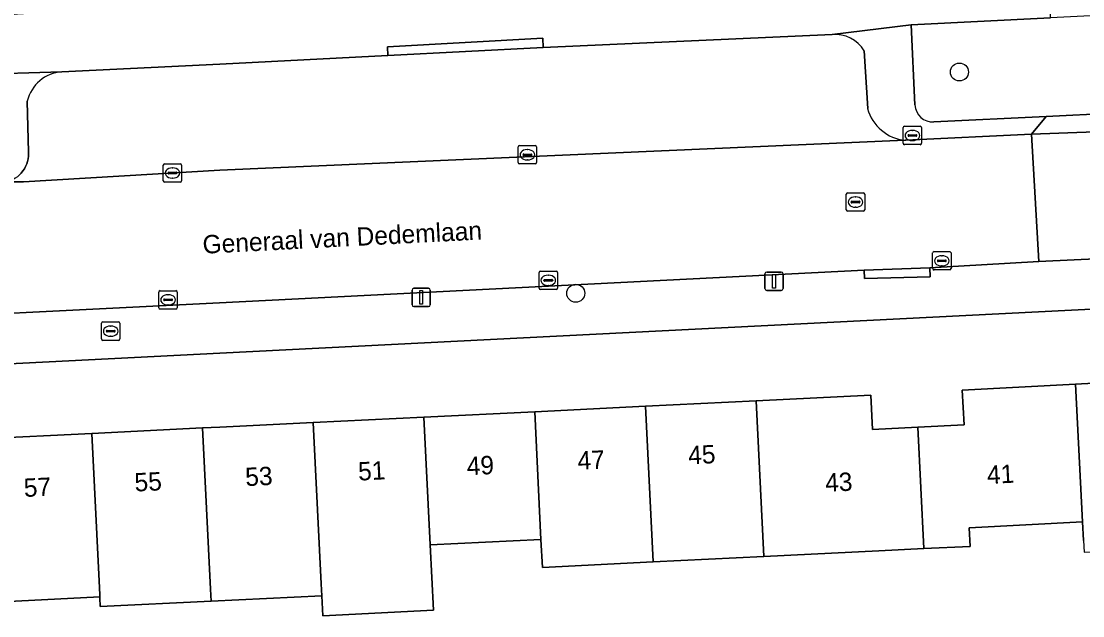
# Model space of a CAD drawing. Extents: x 161084 to 161928, y 385354 to 386522.
# Drawn here: x 161489.2 to 161547, y 386226.4 to 386258.7 of the extents above; entities that cross this region are included whole.
import ezdxf

# ---------------------------------------------------------------- set-up
doc = ezdxf.new("R2010")
doc.units = 0
for name, color, linetype in [('IMGEO_Boom', 7, 'Continuous'), ('IMGEO_Brandkraan', 7, 'Continuous'), ('IMGEO_Erf', 7, 'Continuous'), ('IMGEO_Groenvoorziening', 7, 'Continuous'), ('IMGEO_Kolk', 7, 'Continuous'), ('IMGEO_Lichtmast', 7, 'Continuous'), ('IMGEO_Openbare_ruimte_label', 7, 'Continuous'), ('IMGEO_Pand', 7, 'Continuous'), ('IMGEO_Pand_nummerreeks', 7, 'Continuous'), ('IMGEO_Parkeervlak_open', 7, 'Continuous'), ('IMGEO_Rijbaan_lokaal_open', 7, 'Continuous'), ('IMGEO_Rioolput', 7, 'Continuous'), ('IMGEO_Voetpad_open', 7, 'Continuous')]:
    doc.layers.add(name, color=color, linetype=linetype)

msp = doc.modelspace()

# ---------------------------------------------------------------- linework, layer by layer
at = {"layer": 'IMGEO_Boom'}
for centre in [(161540.301, 386255.98), (161519.397, 386243.927)]:
    msp.add_circle(centre, 0.489, dxfattribs=at)
at = {"layer": 'IMGEO_Brandkraan'}
for p, q in [((161493.559, 386241.439), (161493.559, 386242.291)), ((161493.634, 386242.365), (161494.486, 386242.365)), ((161493.818, 386241.859), (161493.818, 386241.871)), ((161494.256, 386241.822), (161493.858, 386241.822)), ((161493.861, 386241.908), (161494.259, 386241.908)), ((161494.047, 386242.145), (161494.072, 386242.145)), ((161494.302, 386241.871), (161494.302, 386241.859)), ((161494.56, 386242.291), (161494.56, 386241.439)), ((161494.486, 386241.365), (161493.634, 386241.365)), ((161494.07, 386241.585), (161494.045, 386241.585))]:
    msp.add_line(p, q, dxfattribs=at)
for points in [[(161493.559, 386241.439), (161493.559, 386242.291)], [(161493.634, 386242.365), (161494.486, 386242.365)], [(161494.56, 386242.291), (161494.56, 386241.439)], [(161494.486, 386241.365), (161493.634, 386241.365)]]:
    msp.add_lwpolyline(points, dxfattribs=at)
for centre, radius, start, end in [((161493.636, 386242.289), 0.0765, 91.55205, 178.44795), ((161493.636, 386242.289), 0.0765, 91.55205, 178.44795), ((161493.858, 386241.868), 0.0403, 85.87752, 175.75265), ((161493.855, 386241.858), 0.0366, 178.93798, 274.71019), ((161494.259, 386241.865), 0.043, 264.86636, 352.45326), ((161494.263, 386241.87), 0.0386, 1.73085, 96.63898), ((161494.484, 386242.289), 0.0765, 1.55205, 88.44795), ((161494.484, 386242.289), 0.0765, 1.55205, 88.44795), ((161493.636, 386241.441), 0.0765, 181.55205, 268.44795), ((161493.636, 386241.441), 0.0765, 181.55205, 268.44795), ((161494.484, 386241.441), 0.0765, 271.55205, 358.44795), ((161494.484, 386241.441), 0.0765, 271.55205, 358.44795)]:
    msp.add_arc(centre, radius, start, end, dxfattribs=at)
for centre, major_axis, ratio, start_param, end_param in [((161494.046, 386241.865), (-0.387, 0.002), 0.722429, 4.712389, 7.853982), ((161494.071, 386241.865), (-0.39, 0.002), 0.717154, 1.570796, 4.712389)]:
    msp.add_ellipse(centre, major_axis=major_axis, ratio=ratio, start_param=start_param, end_param=end_param, dxfattribs=at)
at = {"layer": 'IMGEO_Erf'}
for points in [[(161596.398, 386245.532), (161500, 386240.657), (161421.631, 386236.693)], [(161486.997, 386236), (161493.03, 386236.295), (161499.062, 386236.591), (161500, 386236.637), (161505.095, 386236.887), (161511.128, 386237.182), (161517.161, 386237.478), (161523.193, 386237.774), (161529.226, 386238.069), (161535.465, 386238.375), (161535.557, 386236.517), (161538.03, 386236.638), (161540.55, 386236.761), (161540.452, 386238.659), (161546.618, 386238.982), (161552.65, 386239.297)], [(161547.065, 386230.468), (161547.01, 386231.484), (161540.839, 386231.15), (161540.891, 386230.143), (161538.355, 386230.018), (161535.914, 386229.898), (161529.642, 386229.591), (161523.609, 386229.295), (161517.577, 386228.999), (161517.502, 386230.52), (161511.469, 386230.224), (161511.643, 386226.659), (161505.611, 386226.363), (161505.558, 386227.452), (161499.525, 386227.156), (161493.493, 386226.86), (161493.469, 386227.344), (161493.467, 386227.388), (161487.434, 386227.092)]]:
    msp.add_lwpolyline(points, dxfattribs=at)
at = {"layer": 'IMGEO_Groenvoorziening'}
for points in [[(161553.066, 386254.722), (161552.88, 386259.307), (161545.271, 386258.933), (161537.662, 386258.558), (161537.877, 386254.185)], [(161538.899, 386253.258), (161545.024, 386253.558), (161552.328, 386253.915)]]:
    msp.add_lwpolyline(points, dxfattribs=at)
msp.add_arc((161538.852, 386254.233), 0.976, 182.80654, 272.77457, dxfattribs=at)
at = {"layer": 'IMGEO_Kolk'}
for p, q in [((161537.239, 386252.097), (161537.239, 386252.949)), ((161537.314, 386253.023), (161538.166, 386253.023)), ((161537.727, 386252.803), (161537.752, 386252.803)), ((161538.24, 386252.949), (161538.24, 386252.097)), ((161537.498, 386252.517), (161537.498, 386252.529)), ((161537.936, 386252.48), (161537.538, 386252.48)), ((161537.541, 386252.566), (161537.939, 386252.566)), ((161537.75, 386252.243), (161537.725, 386252.243)), ((161537.982, 386252.529), (161537.982, 386252.517)), ((161516.261, 386251.045), (161516.261, 386251.897)), ((161516.336, 386251.971), (161517.188, 386251.971)), ((161516.749, 386251.751), (161516.774, 386251.751)), ((161517.262, 386251.897), (161517.262, 386251.045)), ((161538.166, 386252.023), (161537.314, 386252.023)), ((161516.52, 386251.465), (161516.52, 386251.477)), ((161516.958, 386251.428), (161516.56, 386251.428)), ((161516.563, 386251.514), (161516.961, 386251.514)), ((161516.772, 386251.191), (161516.747, 386251.191)), ((161517.004, 386251.477), (161517.004, 386251.465)), ((161496.923, 386250.053), (161496.923, 386250.905)), ((161496.998, 386250.979), (161497.85, 386250.979)), ((161497.182, 386250.473), (161497.182, 386250.485)), ((161497.225, 386250.522), (161497.623, 386250.522)), ((161497.411, 386250.759), (161497.436, 386250.759)), ((161497.666, 386250.485), (161497.666, 386250.473)), ((161497.924, 386250.905), (161497.924, 386250.053)), ((161517.188, 386250.971), (161516.336, 386250.971)), ((161497.85, 386249.979), (161496.998, 386249.979)), ((161497.62, 386250.436), (161497.222, 386250.436)), ((161497.434, 386250.199), (161497.409, 386250.199)), ((161538.842, 386245.27), (161538.842, 386246.122)), ((161538.917, 386246.196), (161539.769, 386246.196)), ((161539.33, 386245.976), (161539.355, 386245.976)), ((161539.843, 386246.122), (161539.843, 386245.27)), ((161539.101, 386245.69), (161539.101, 386245.702)), ((161539.539, 386245.653), (161539.141, 386245.653)), ((161539.144, 386245.739), (161539.542, 386245.739)), ((161539.353, 386245.416), (161539.328, 386245.416)), ((161539.585, 386245.702), (161539.585, 386245.69)), ((161517.399, 386244.209), (161517.399, 386245.061)), ((161517.474, 386245.135), (161518.326, 386245.135)), ((161517.887, 386244.915), (161517.912, 386244.915)), ((161518.4, 386245.061), (161518.4, 386244.209)), ((161539.769, 386245.196), (161538.917, 386245.196)), ((161518.326, 386244.135), (161517.474, 386244.135)), ((161517.658, 386244.629), (161517.658, 386244.641)), ((161518.096, 386244.592), (161517.698, 386244.592)), ((161517.701, 386244.678), (161518.099, 386244.678)), ((161517.91, 386244.355), (161517.885, 386244.355)), ((161518.142, 386244.641), (161518.142, 386244.629)), ((161496.685, 386243.144), (161496.685, 386243.996)), ((161496.76, 386244.07), (161497.612, 386244.07)), ((161496.944, 386243.564), (161496.944, 386243.576)), ((161497.382, 386243.527), (161496.984, 386243.527)), ((161496.987, 386243.613), (161497.385, 386243.613)), ((161497.173, 386243.85), (161497.198, 386243.85)), ((161497.428, 386243.576), (161497.428, 386243.564)), ((161497.686, 386243.996), (161497.686, 386243.144)), ((161497.612, 386243.07), (161496.76, 386243.07)), ((161497.196, 386243.29), (161497.171, 386243.29))]:
    msp.add_line(p, q, dxfattribs=at)
for points in [[(161537.239, 386252.097), (161537.239, 386252.949)], [(161537.314, 386253.023), (161538.166, 386253.023)], [(161538.24, 386252.949), (161538.24, 386252.097)], [(161516.261, 386251.045), (161516.261, 386251.897)], [(161516.336, 386251.971), (161517.188, 386251.971)], [(161517.262, 386251.897), (161517.262, 386251.045)], [(161538.166, 386252.023), (161537.314, 386252.023)], [(161496.923, 386250.053), (161496.923, 386250.905)], [(161496.998, 386250.979), (161497.85, 386250.979)], [(161497.924, 386250.905), (161497.924, 386250.053)], [(161517.188, 386250.971), (161516.336, 386250.971)], [(161497.85, 386249.979), (161496.998, 386249.979)], [(161538.842, 386245.27), (161538.842, 386246.122)], [(161538.917, 386246.196), (161539.769, 386246.196)], [(161539.843, 386246.122), (161539.843, 386245.27)], [(161517.399, 386244.209), (161517.399, 386245.061)], [(161517.474, 386245.135), (161518.326, 386245.135)], [(161518.4, 386245.061), (161518.4, 386244.209)], [(161539.769, 386245.196), (161538.917, 386245.196)], [(161518.326, 386244.135), (161517.474, 386244.135)], [(161496.685, 386243.144), (161496.685, 386243.996)], [(161496.76, 386244.07), (161497.612, 386244.07)], [(161497.686, 386243.996), (161497.686, 386243.144)], [(161497.612, 386243.07), (161496.76, 386243.07)]]:
    msp.add_lwpolyline(points, dxfattribs=at)
for centre, radius, start, end in [((161537.316, 386252.947), 0.0765, 91.55205, 178.44795), ((161537.316, 386252.947), 0.0765, 91.55205, 178.44795), ((161538.164, 386252.947), 0.0765, 1.55205, 88.44795), ((161538.164, 386252.947), 0.0765, 1.55205, 88.44795), ((161537.538, 386252.526), 0.0403, 85.87752, 175.75265), ((161537.535, 386252.516), 0.0366, 178.93798, 274.71019), ((161537.939, 386252.523), 0.043, 264.86636, 352.45326), ((161537.943, 386252.528), 0.0386, 1.73085, 96.63898), ((161516.338, 386251.895), 0.0765, 91.55205, 178.44795), ((161516.338, 386251.895), 0.0765, 91.55205, 178.44795), ((161517.186, 386251.895), 0.0765, 1.55205, 88.44795), ((161517.186, 386251.895), 0.0765, 1.55205, 88.44795), ((161537.316, 386252.099), 0.0765, 181.55205, 268.44795), ((161537.316, 386252.099), 0.0765, 181.55205, 268.44795), ((161538.164, 386252.099), 0.0765, 271.55205, 358.44795), ((161538.164, 386252.099), 0.0765, 271.55205, 358.44795), ((161516.338, 386251.047), 0.0765, 181.55205, 268.44795), ((161516.338, 386251.047), 0.0765, 181.55205, 268.44795), ((161516.56, 386251.474), 0.0403, 85.87752, 175.75265), ((161516.557, 386251.464), 0.0366, 178.93798, 274.71019), ((161516.961, 386251.471), 0.043, 264.86636, 352.45326), ((161516.965, 386251.476), 0.0386, 1.73085, 96.63898), ((161517.186, 386251.047), 0.0765, 271.55205, 358.44795), ((161517.186, 386251.047), 0.0765, 271.55205, 358.44795), ((161497, 386250.903), 0.0765, 91.55205, 178.44795), ((161497, 386250.903), 0.0765, 91.55205, 178.44795), ((161497.222, 386250.482), 0.0403, 85.87752, 175.75265), ((161497.219, 386250.472), 0.0366, 178.93798, 274.71019), ((161497.623, 386250.479), 0.043, 264.86636, 352.45326), ((161497.627, 386250.484), 0.0386, 1.73085, 96.63898), ((161497.848, 386250.903), 0.0765, 1.55205, 88.44795), ((161497.848, 386250.903), 0.0765, 1.55205, 88.44795), ((161497, 386250.055), 0.0765, 181.55205, 268.44795), ((161497, 386250.055), 0.0765, 181.55205, 268.44795), ((161497.848, 386250.055), 0.0765, 271.55205, 358.44795), ((161497.848, 386250.055), 0.0765, 271.55205, 358.44795), ((161538.919, 386246.12), 0.0765, 91.55205, 178.44795), ((161538.919, 386246.12), 0.0765, 91.55205, 178.44795), ((161539.767, 386246.12), 0.0765, 1.55205, 88.44795), ((161539.767, 386246.12), 0.0765, 1.55205, 88.44795), ((161538.919, 386245.272), 0.0765, 181.55205, 268.44795), ((161538.919, 386245.272), 0.0765, 181.55205, 268.44795), ((161539.141, 386245.699), 0.0403, 85.87752, 175.75265), ((161539.138, 386245.689), 0.0366, 178.93798, 274.71019), ((161539.542, 386245.696), 0.043, 264.86636, 352.45326), ((161539.546, 386245.701), 0.0386, 1.73085, 96.63898), ((161539.767, 386245.272), 0.0765, 271.55205, 358.44795), ((161539.767, 386245.272), 0.0765, 271.55205, 358.44795), ((161517.476, 386245.059), 0.0765, 91.55205, 178.44795), ((161517.476, 386245.059), 0.0765, 91.55205, 178.44795), ((161518.324, 386245.059), 0.0765, 1.55205, 88.44795), ((161518.324, 386245.059), 0.0765, 1.55205, 88.44795), ((161517.476, 386244.211), 0.0765, 181.55205, 268.44795), ((161517.476, 386244.211), 0.0765, 181.55205, 268.44795), ((161517.698, 386244.638), 0.0403, 85.87752, 175.75265), ((161517.695, 386244.628), 0.0366, 178.93798, 274.71019), ((161518.099, 386244.635), 0.043, 264.86636, 352.45326), ((161518.103, 386244.64), 0.0386, 1.73085, 96.63898), ((161518.324, 386244.211), 0.0765, 271.55205, 358.44795), ((161518.324, 386244.211), 0.0765, 271.55205, 358.44795), ((161496.762, 386243.994), 0.0765, 91.55205, 178.44795), ((161496.762, 386243.994), 0.0765, 91.55205, 178.44795), ((161496.984, 386243.573), 0.0403, 85.87752, 175.75265), ((161496.981, 386243.563), 0.0366, 178.93798, 274.71019), ((161497.385, 386243.57), 0.043, 264.86636, 352.45326), ((161497.389, 386243.575), 0.0386, 1.73085, 96.63898), ((161497.61, 386243.994), 0.0765, 1.55205, 88.44795), ((161497.61, 386243.994), 0.0765, 1.55205, 88.44795), ((161496.762, 386243.146), 0.0765, 181.55205, 268.44795), ((161496.762, 386243.146), 0.0765, 181.55205, 268.44795), ((161497.61, 386243.146), 0.0765, 271.55205, 358.44795), ((161497.61, 386243.146), 0.0765, 271.55205, 358.44795)]:
    msp.add_arc(centre, radius, start, end, dxfattribs=at)
for centre, major_axis, ratio, start_param, end_param in [((161537.726, 386252.523), (-0.387, 0.002), 0.722429, 4.712389, 7.853982), ((161537.751, 386252.523), (-0.39, 0.002), 0.717154, 1.570796, 4.712389), ((161516.748, 386251.471), (-0.387, 0.002), 0.722429, 4.712389, 7.853982), ((161516.773, 386251.471), (-0.39, 0.002), 0.717154, 1.570796, 4.712389), ((161497.41, 386250.479), (-0.387, 0.002), 0.722429, 4.712389, 7.853982), ((161497.435, 386250.479), (-0.39, 0.002), 0.717154, 1.570796, 4.712389), ((161539.329, 386245.696), (-0.387, 0.002), 0.722429, 4.712389, 7.853982), ((161539.354, 386245.696), (-0.39, 0.002), 0.717154, 1.570796, 4.712389), ((161517.886, 386244.635), (-0.387, 0.002), 0.722429, 4.712389, 7.853982), ((161517.911, 386244.635), (-0.39, 0.002), 0.717154, 1.570796, 4.712389), ((161497.172, 386243.57), (-0.387, 0.002), 0.722429, 4.712389, 7.853982), ((161497.197, 386243.57), (-0.39, 0.002), 0.717154, 1.570796, 4.712389)]:
    msp.add_ellipse(centre, major_axis=major_axis, ratio=ratio, start_param=start_param, end_param=end_param, dxfattribs=at)
at = {"layer": 'IMGEO_Lichtmast'}
for p, q in [((161529.703, 386244.18), (161529.703, 386244.98)), ((161529.703, 386244.98), (161529.703, 386244.18)), ((161529.803, 386245.08), (161530.593, 386245.08)), ((161530.593, 386245.08), (161529.803, 386245.08)), ((161530.693, 386244.98), (161530.693, 386244.18)), ((161530.693, 386244.18), (161530.693, 386244.98)), ((161510.58, 386244.201), (161511.37, 386244.201)), ((161511.37, 386244.201), (161510.58, 386244.201)), ((161510.48, 386243.301), (161510.48, 386244.101)), ((161510.48, 386244.101), (161510.48, 386243.301)), ((161511.47, 386244.101), (161511.47, 386243.301)), ((161511.47, 386243.301), (161511.47, 386244.101)), ((161530.593, 386244.08), (161529.803, 386244.08)), ((161529.803, 386244.08), (161530.593, 386244.08)), ((161511.37, 386243.201), (161510.58, 386243.201)), ((161510.58, 386243.201), (161511.37, 386243.201))]:
    msp.add_line(p, q, dxfattribs=at)
for points in [[(161530.123, 386244.955), (161530.273, 386244.955), (161530.273, 386244.205), (161530.123, 386244.205), (161530.123, 386244.955)], [(161510.9, 386244.076), (161511.05, 386244.076), (161511.05, 386243.326), (161510.9, 386243.326), (161510.9, 386244.076)]]:
    msp.add_lwpolyline(points, dxfattribs=at)
for centre, start, end in [((161529.803, 386244.98), 90, 180), ((161529.803, 386244.98), 90, 180), ((161530.593, 386244.98), 0, 90), ((161530.593, 386244.98), 360, 90), ((161510.58, 386244.101), 90, 180), ((161510.58, 386244.101), 90, 180), ((161511.37, 386244.101), 0, 90), ((161511.37, 386244.101), 360, 90), ((161529.803, 386244.18), 180, 270), ((161529.803, 386244.18), 180, 270), ((161530.593, 386244.18), 270, 0), ((161530.593, 386244.18), 270, 0), ((161510.58, 386243.301), 180, 270), ((161510.58, 386243.301), 180, 270), ((161511.37, 386243.301), 270, 0), ((161511.37, 386243.301), 270, 0)]:
    msp.add_arc(centre, 0.1, start, end, dxfattribs=at)
at = {"layer": 'IMGEO_Pand'}
for points in [[(161540.891, 386230.143), (161540.839, 386231.15), (161547.01, 386231.484), (161546.618, 386238.982), (161540.452, 386238.659), (161540.55, 386236.761), (161538.03, 386236.638), (161538.355, 386230.018)], [(161552.65, 386239.297), (161546.618, 386238.982), (161547.01, 386231.484), (161547.065, 386230.468), (161547.1, 386229.829), (161553.13, 386230.156), (161553.098, 386230.738), (161553.042, 386231.811)], [(161538.03, 386236.638), (161535.557, 386236.517), (161535.465, 386238.375), (161529.226, 386238.069), (161529.642, 386229.591), (161535.914, 386229.898), (161538.355, 386230.018)], [(161517.502, 386230.52), (161517.577, 386228.999), (161523.609, 386229.295), (161523.193, 386237.774), (161517.161, 386237.478)], [(161523.609, 386229.295), (161529.642, 386229.591), (161529.226, 386238.069), (161523.193, 386237.774)], [(161511.128, 386237.182), (161505.095, 386236.887), (161505.436, 386229.929), (161505.526, 386228.1), (161505.558, 386227.452), (161505.611, 386226.363), (161511.643, 386226.659), (161511.469, 386230.224)], [(161517.161, 386237.478), (161511.128, 386237.182), (161511.469, 386230.224), (161517.502, 386230.52)], [(161499.062, 386236.591), (161493.03, 386236.295), (161493.442, 386227.891), (161493.461, 386227.508), (161493.467, 386227.388), (161493.469, 386227.344), (161493.493, 386226.86), (161499.525, 386227.156), (161499.493, 386227.804)], [(161505.095, 386236.887), (161500, 386236.637), (161499.062, 386236.591), (161499.493, 386227.804), (161499.525, 386227.156), (161505.558, 386227.452), (161505.526, 386228.1), (161505.436, 386229.929)], [(161493.03, 386236.295), (161486.997, 386236), (161487.389, 386228.008), (161487.409, 386227.595), (161487.434, 386227.092), (161493.467, 386227.388), (161493.461, 386227.508), (161493.442, 386227.891)]]:
    msp.add_lwpolyline(points, close=True, dxfattribs=at)
at = {"layer": 'IMGEO_Parkeervlak_open'}
for points in [[(161533.361, 386258.019), (161517.627, 386257.319), (161509.166, 386256.882), (161500.006, 386256.408), (161491.401, 386255.993)], [(161535.301, 386253.988), (161535.114, 386257.14)], [(161489.515, 386254.398), (161489.585, 386251.618), (161489.587, 386251.544), (161489.58, 386251.399), (161489.56, 386251.255), (161489.528, 386251.113), (161489.483, 386250.975), (161489.426, 386250.841), (161489.357, 386250.713), (161489.277, 386250.591), (161489.186, 386250.477), (161489.086, 386250.372), (161488.976, 386250.276), (161488.859, 386250.19), (161488.734, 386250.115), (161488.603, 386250.052), (161488.467, 386250), (161489.314, 386250), (161500, 386250.631), (161537.346, 386252.259)]]:
    msp.add_lwpolyline(points, dxfattribs=at)
for centre, radius, start, end in [((161533.515, 386256.139), 1.886, 32.04871, 94.69053), ((161491.544, 386253.911), 2.087, 93.93978, 166.50297), ((161537.573, 386254.602), 2.354, 195.1131, 264.45941)]:
    msp.add_arc(centre, radius, start, end, dxfattribs=at)
at = {"layer": 'IMGEO_Rijbaan_lokaal_open'}
for points in [[(161544.218, 386252.597), (161537.38, 386252.261), (161537.346, 386252.259), (161500, 386250.631), (161489.314, 386250), (161488.467, 386250), (161488.319, 386249.966), (161488.175, 386249.933), (161487.671, 386249.903), (161473.744, 386249.019), (161474.006, 386242.113), (161474.919, 386242.159), (161478.185, 386242.322), (161499.988, 386243.415), (161535.111, 386245.178), (161538.681, 386245.311), (161544.634, 386245.656)], [(161547.695, 386252.729), (161544.218, 386252.597), (161544.634, 386245.656), (161548.101, 386245.822)]]:
    msp.add_lwpolyline(points, close=True, dxfattribs=at)
at = {"layer": 'IMGEO_Rioolput'}
for p, q in [((161534.137, 386248.47), (161534.137, 386249.322)), ((161534.212, 386249.396), (161535.064, 386249.396)), ((161535.138, 386249.322), (161535.138, 386248.47)), ((161534.396, 386248.89), (161534.396, 386248.902)), ((161534.834, 386248.853), (161534.436, 386248.853)), ((161534.439, 386248.939), (161534.837, 386248.939)), ((161534.625, 386249.176), (161534.65, 386249.176)), ((161534.88, 386248.902), (161534.88, 386248.89)), ((161535.064, 386248.396), (161534.212, 386248.396)), ((161534.648, 386248.616), (161534.623, 386248.616))]:
    msp.add_line(p, q, dxfattribs=at)
for points in [[(161534.137, 386248.47), (161534.137, 386249.322)], [(161534.212, 386249.396), (161535.064, 386249.396)], [(161535.138, 386249.322), (161535.138, 386248.47)], [(161535.064, 386248.396), (161534.212, 386248.396)]]:
    msp.add_lwpolyline(points, dxfattribs=at)
for centre, radius, start, end in [((161534.214, 386249.32), 0.0765, 91.55205, 178.44795), ((161534.214, 386249.32), 0.0765, 91.55205, 178.44795), ((161535.062, 386249.32), 0.0765, 1.55205, 88.44795), ((161535.062, 386249.32), 0.0765, 1.55205, 88.44795), ((161534.436, 386248.899), 0.0403, 85.87752, 175.75265), ((161534.433, 386248.889), 0.0366, 178.93798, 274.71019), ((161534.837, 386248.896), 0.043, 264.86636, 352.45326), ((161534.841, 386248.901), 0.0386, 1.73085, 96.63898), ((161534.214, 386248.472), 0.0765, 181.55205, 268.44795), ((161534.214, 386248.472), 0.0765, 181.55205, 268.44795), ((161535.062, 386248.472), 0.0765, 271.55205, 358.44795), ((161535.062, 386248.472), 0.0765, 271.55205, 358.44795)]:
    msp.add_arc(centre, radius, start, end, dxfattribs=at)
for centre, major_axis, ratio, start_param, end_param in [((161534.624, 386248.896), (-0.387, 0.002), 0.722429, 4.712389, 7.853982), ((161534.649, 386248.896), (-0.39, 0.002), 0.717154, 1.570796, 4.712389)]:
    msp.add_ellipse(centre, major_axis=major_axis, ratio=ratio, start_param=start_param, end_param=end_param, dxfattribs=at)
at = {"layer": 'IMGEO_Voetpad_open'}
for points in [[(161537.662, 386258.558), (161545.271, 386258.933), (161545.148, 386261.784), (161539.961, 386261.659), (161532.16, 386261.31), (161532.049, 386261.324), (161519.836, 386260.746), (161518.057, 386260.662), (161514.703, 386260.5), (161511.349, 386260.338), (161507.995, 386260.176), (161500, 386259.739), (161488.978, 386259.137), (161486.432, 386258.879), (161484.934, 386258.804), (161471.412, 386258.127), (161468.799, 386257.942), (161468.683, 386256.701), (161465.707, 386256.531), (161449.229, 386255.701), (161419.017, 386254.155), (161418.571, 386246.325), (161422.967, 386246.504)], [(161486.562, 386255.846), (161491.401, 386255.993), (161500.006, 386256.408), (161509.166, 386256.882), (161509.142, 386257.352), (161517.602, 386257.818), (161517.627, 386257.319), (161533.361, 386258.019), (161537.662, 386258.558)], [(161537.662, 386258.558), (161533.361, 386258.019)], [(161537.877, 386254.185), (161537.662, 386258.558)], [(161535.114, 386257.14), (161535.301, 386253.988)], [(161491.401, 386255.993), (161486.562, 386255.846)], [(161489.086, 386250.372), (161489.186, 386250.477), (161489.277, 386250.591), (161489.357, 386250.713), (161489.426, 386250.841), (161489.483, 386250.975), (161489.528, 386251.113), (161489.56, 386251.255), (161489.58, 386251.399), (161489.587, 386251.544), (161489.585, 386251.618), (161489.515, 386254.398)], [(161537.346, 386252.259), (161537.38, 386252.261), (161544.218, 386252.597), (161545.024, 386253.558), (161538.899, 386253.258)], [(161552.328, 386253.915), (161545.024, 386253.558), (161544.218, 386252.597), (161547.695, 386252.729), (161554.271, 386253.088)], [(161598.331, 386248.142), (161596.48, 386248.218), (161548.101, 386245.822), (161544.634, 386245.656), (161538.681, 386245.311), (161538.705, 386244.825), (161535.133, 386244.725), (161535.111, 386245.178), (161499.988, 386243.415), (161478.185, 386242.322), (161478.211, 386241.807), (161474.944, 386241.667), (161474.919, 386242.159), (161474.006, 386242.113), (161470.543, 386241.942), (161419.464, 386239.324)], [(161500, 386240.657), (161596.398, 386245.532), (161601.853, 386245.974)], [(161421.631, 386236.693), (161500, 386240.657)]]:
    msp.add_lwpolyline(points, dxfattribs=at)
for points in [[(161517.602, 386257.818), (161509.142, 386257.352), (161509.166, 386256.882), (161517.627, 386257.319)], [(161538.681, 386245.311), (161535.111, 386245.178), (161535.133, 386244.725), (161538.705, 386244.825)]]:
    msp.add_lwpolyline(points, close=True, dxfattribs=at)
for centre, radius, start, end in [((161533.515, 386256.139), 1.886, 32.04871, 94.69053), ((161491.544, 386253.911), 2.087, 93.93978, 166.50297), ((161537.573, 386254.602), 2.354, 195.1131, 264.45941), ((161538.852, 386254.233), 0.976, 182.80654, 272.77457)]:
    msp.add_arc(centre, radius, start, end, dxfattribs=at)

# ---------------------------------------------------------------- texts
at = {"layer": 'IMGEO_Openbare_ruimte_label'}
msp.add_text('Generaal van Dedemlaan', height=1, rotation=2.92247, dxfattribs=at).set_placement((161499.09, 386246.081))
at = {"layer": 'IMGEO_Pand_nummerreeks'}
for s, rotation, p in [('45', 2.80529, (161525.545, 386234.605)), ('49', 2.80529, (161513.479, 386234.014)), ('47', 2.80529, (161519.512, 386234.309)), ('53', 2.80749, (161501.414, 386233.422)), ('51', 2.80749, (161507.56, 386233.724)), ('41', 2.79773, (161541.822, 386233.54)), ('57', 2.80749, (161489.348, 386232.831)), ('55', 2.80749, (161495.381, 386233.127)), ('43', 2.79773, (161533.008, 386233.108))]:
    msp.add_text(s, height=1, rotation=rotation, dxfattribs=at).set_placement(p)

doc.saveas('drawing.dxf')
